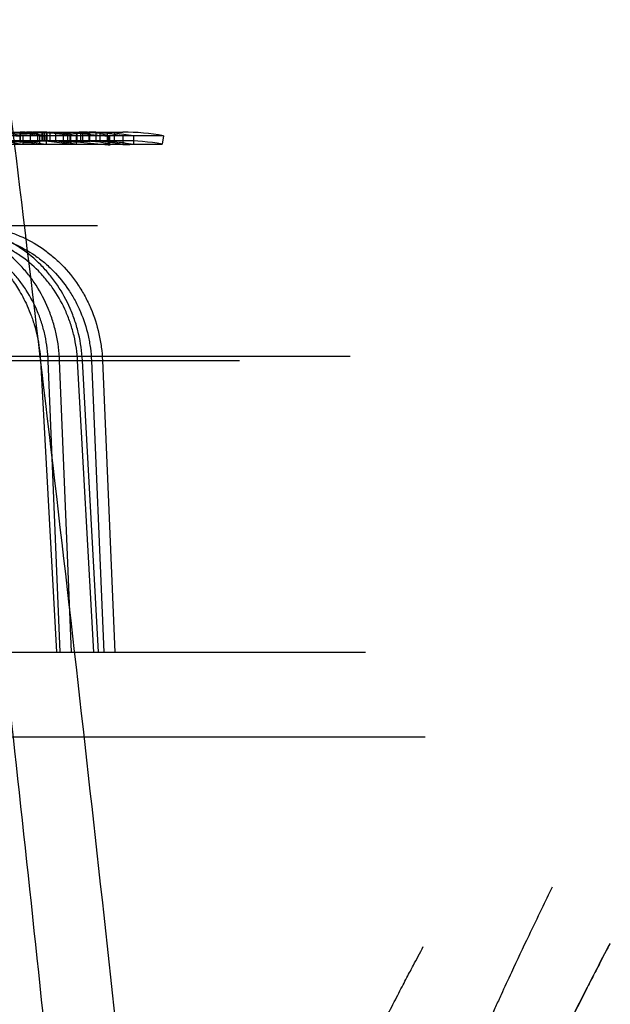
# Model space of a CAD drawing. Header units: millimetres. Extents: x 0 to 297, y 0 to 210.
# Tile 276 of 401: x 147.856 to 147.96, y 158.669 to 158.843. Entities that reach past the tile are written whole.
import ezdxf

# ---------------------------------------------------------------- set-up
doc = ezdxf.new("R2010")
doc.units = ezdxf.units.MM
doc.header["$LTSCALE"] = 16.335
doc.layers.add('INTFCLR_144815', color=7, linetype='CONTINUOUS')

msp = doc.modelspace()

# ---------------------------------------------------------------- linework, layer by layer
at = {"layer": 'INTFCLR_144815', "color": 9, "linetype": 'Continuous'}
for p, q in [((147.7823849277, 158.8229782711), (147.8737744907, 158.8229782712)), ((147.8711941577, 158.822255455), (147.8711941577, 158.8207278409)), ((147.8532931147, 158.8214782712), (147.8587058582, 158.8214782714)), ((147.8594314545, 158.8214782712), (147.8675619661, 158.8214782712)), ((147.8737744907, 158.8214782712), (147.8683652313, 158.8214782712)), ((147.8692872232, 158.8064782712), (147.6757665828, 158.8064782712)), ((147.6303107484, 158.7835717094), (147.9137196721, 158.7835717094)), ((147.663533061, 158.7827866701), (147.8942529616, 158.7827866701)), ((147.8606416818, 158.7827343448), (147.8626277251, 158.7827866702)), ((147.8627412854, 158.731478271), (147.8606416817, 158.7827343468)), ((147.8647280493, 158.7314782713), (147.862627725, 158.7827866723)), ((147.8657991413, 158.7827343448), (147.8667229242, 158.7827882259)), ((147.8657991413, 158.7827343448), (147.8667229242, 158.7827882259)), ((147.8686372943, 158.7314782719), (147.8657991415, 158.7827343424)), ((147.8694955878, 158.7314782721), (147.8666532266, 158.7827866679)), ((147.868232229, 158.7827343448), (147.8701748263, 158.7827866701)), ((147.868232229, 158.7827343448), (147.870429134, 158.7314782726)), ((147.8701748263, 158.7827866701), (147.8723727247, 158.7314782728)), ((147.9269319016, 158.7164782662), (147.8461569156, 158.7164782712))]:
    msp.add_line(p, q, dxfattribs=at)
at = {"layer": 'INTFCLR_144815', "color": 6, "linetype": 'Continuous'}
for p, q in [((147.8173711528, 158.8229315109), (147.8655924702, 158.822931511)), ((147.8809220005, 158.8223581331), (147.8306469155, 158.8223581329)), ((147.85952361, 158.8229782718), (147.8524136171, 158.8226236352)), ((147.8549049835, 158.8223118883), (147.8557459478, 158.8223118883)), ((147.8556685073, 158.8211861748), (147.8556685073, 158.822696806)), ((147.8565470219, 158.8229782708), (147.8556877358, 158.8229625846)), ((147.8565470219, 158.8229782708), (147.8556877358, 158.8229625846)), ((147.8587058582, 158.8229782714), (147.8557044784, 158.8229270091)), ((147.8557044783, 158.8229270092), (147.8557044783, 158.8214250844)), ((147.8561664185, 158.8223118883), (147.8561664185, 158.8207864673)), ((147.857534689, 158.8211833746), (147.857534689, 158.8226941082)), ((147.8587133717, 158.8229782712), (147.8587133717, 158.8214782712)), ((147.8603914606, 158.8229124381), (147.859073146, 158.8229709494)), ((147.859102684, 158.8223170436), (147.8598694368, 158.8223177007)), ((147.859102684, 158.8223153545), (147.859102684, 158.8207900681)), ((147.8595741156, 158.8214782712), (147.8595741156, 158.8229782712)), ((147.8596939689, 158.8229542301), (147.8606189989, 158.8229755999)), ((147.8596939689, 158.8229542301), (147.8596939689, 158.821453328)), ((147.8599562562, 158.8229782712), (147.8599562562, 158.8214782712)), ((147.8602528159, 158.8223170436), (147.8602528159, 158.8207918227)), ((147.8603606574, 158.8229782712), (147.8603606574, 158.8214782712)), ((147.8603914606, 158.8214099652), (147.8603914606, 158.8229124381)), ((147.8609145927, 158.8229549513), (147.8609145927, 158.8214540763)), ((147.8613079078, 158.822978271), (147.8663265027, 158.822726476)), ((147.8619151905, 158.8229782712), (147.8619151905, 158.8214782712)), ((147.8622298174, 158.8229782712), (147.8678661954, 158.8227565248)), ((147.8633250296, 158.8214782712), (147.8633250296, 158.8229782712)), ((147.8640781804, 158.8214782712), (147.8640781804, 158.8229782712)), ((147.8644503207, 158.8229782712), (147.8644503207, 158.8214782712)), ((147.8645356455, 158.8223476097), (147.8645356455, 158.8208235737)), ((147.8655522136, 158.8223479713), (147.8655522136, 158.8208239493)), ((147.8656636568, 158.8214332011), (147.8655924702, 158.8229315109)), ((147.8656709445, 158.8229782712), (147.8656709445, 158.8214782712)), ((147.8663265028, 158.822726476), (147.8663265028, 158.8212169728)), ((147.8663265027, 158.822726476), (147.8711941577, 158.8222554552)), ((147.8667271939, 158.821435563), (147.8667271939, 158.8229371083)), ((147.867918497, 158.8227735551), (147.8669741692, 158.8229211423)), ((147.867918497, 158.8227735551), (147.8669741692, 158.8229211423)), ((147.8677560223, 158.8229742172), (147.8677560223, 158.8214740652)), ((147.8678661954, 158.8227565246), (147.8678661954, 158.8212481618)), ((147.8689766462, 158.8229739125), (147.8681628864, 158.8229739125)), ((147.8683652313, 158.8229782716), (147.8689766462, 158.8229736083)), ((147.8689766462, 158.8229739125), (147.8689766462, 158.8214737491)), ((147.8696804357, 158.8227506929), (147.8696804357, 158.8212421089)), ((147.8696804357, 158.8227506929), (147.8713796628, 158.8224081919)), ((147.8710246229, 158.822793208), (147.8710246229, 158.8212862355)), ((147.8710246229, 158.822793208), (147.8718383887, 158.822793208)), ((147.8713796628, 158.8224081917), (147.8713796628, 158.8208864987)), ((147.8722452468, 158.8227900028), (147.8722452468, 158.8212829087)), ((147.8737478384, 158.8223203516), (147.8737478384, 158.820795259)), ((147.8756140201, 158.8223243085), (147.8743699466, 158.8223243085)), ((147.8756140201, 158.8223243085), (147.8756140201, 158.8207993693)), ((147.8809220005, 158.822358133), (147.8806636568, 158.8208805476)), ((147.8656636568, 158.8214332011), (147.8174328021, 158.8214332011)), ((147.8304231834, 158.8208805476), (147.8806636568, 158.8208805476)), ((147.8595236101, 158.8214782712), (147.8524136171, 158.8211102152)), ((147.8561664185, 158.8207864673), (147.8553254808, 158.8207864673)), ((147.8556570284, 158.8214310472), (147.8565470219, 158.8214782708)), ((147.8556570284, 158.8214310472), (147.8565470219, 158.8214782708)), ((147.8557044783, 158.8214250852), (147.8587058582, 158.8214782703)), ((147.8584126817, 158.8214782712), (147.8597419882, 158.8214474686)), ((147.8587058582, 158.8214782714), (147.8594314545, 158.8214782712)), ((147.8602528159, 158.8207918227), (147.8594860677, 158.8207925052)), ((147.8610816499, 158.8214782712), (147.8601564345, 158.8214671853)), ((147.8613079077, 158.8214782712), (147.8663265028, 158.8212169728)), ((147.8678661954, 158.8212481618), (147.8622298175, 158.8214782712)), ((147.8663265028, 158.8212169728), (147.8711941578, 158.8207278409)), ((147.8667271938, 158.821435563), (147.8674973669, 158.8213824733)), ((147.8667271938, 158.821435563), (147.8674973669, 158.8213824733)), ((147.8683652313, 158.8214782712), (147.8675619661, 158.8214782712)), ((147.8677560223, 158.8214737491), (147.8685699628, 158.8214737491)), ((147.8689766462, 158.8214734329), (147.8683652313, 158.8214782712)), ((147.8713796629, 158.8208864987), (147.8696804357, 158.8212421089)), ((147.8722452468, 158.8212862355), (147.8714317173, 158.8212862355)), ((147.8737478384, 158.8207993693), (147.8749925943, 158.8207993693)), ((147.8592629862, 158.78278667), (147.8620899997, 158.7314782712)), ((147.8355042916, 158.7314782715), (147.9164497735, 158.7314782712))]:
    msp.add_line(p, q, dxfattribs=at)
for points in [[(147.8711941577, 158.8222554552), (147.8712382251, 158.8222556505), (147.8712791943, 158.8222563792), (147.8713170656, 158.8222576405), (147.8713519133, 158.8222594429), (147.8713836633, 158.8222617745), (147.8714120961, 158.8222646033), (147.8714370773, 158.8222679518), (147.8714587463, 158.8222717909), (147.8714772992, 158.8222760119), (147.8714925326, 158.8222806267), (147.8715046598, 158.8222856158), (147.8715145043, 158.8222908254), (147.8715223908, 158.822296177), (147.8715280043, 158.822301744), (147.8715312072, 158.8223076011), (147.8715318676, 158.8223137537), (147.8715301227, 158.8223201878), (147.8715262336, 158.8223269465), (147.8715203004, 158.822333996), (147.8715122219, 158.8223413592), (147.8715019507, 158.8223491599), (147.8714899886, 158.8223573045), (147.8714758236, 158.8223658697), (147.8714578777, 158.8223752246), (147.871435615, 158.822385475), (147.8714095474, 158.8223964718), (147.8713796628, 158.8224081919)], [(147.8711941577, 158.8207278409), (147.8712692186, 158.82072868), (147.8713363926, 158.8207311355), (147.8713921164, 158.8207352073), (147.8714376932, 158.8207410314), (147.8714737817, 158.8207484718), (147.8715001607, 158.8207571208), (147.8715180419, 158.8207668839), (147.8715290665, 158.8207778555), (147.8715320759, 158.8207899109), (147.8715256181, 158.8208029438), (147.8715118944, 158.8208170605), (147.8714926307, 158.820832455), (147.8714650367, 158.8208491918), (147.8714261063, 158.8208672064), (147.8713796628, 158.8208864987)]]:
    msp.add_lwpolyline(points, dxfattribs=at)
for centre, radius, start, end in [((147.8492535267, 158.7867138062), 0.0362645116, 79.0107852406, 89.99253681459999), ((147.8521232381, 158.785907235), 0.0370710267, 79.1480389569, 89.99743996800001), ((147.85329544, 158.785953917), 0.0370243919, 79.1689651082, 90.00359850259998), ((147.8604105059, 158.7828922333), 0.0400860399, 90.0005555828, 96.7937419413), ((147.8562905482, 158.8930449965), 0.07035363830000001, 269.4934052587, 270.5065947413), ((147.8568114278, 158.7753555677), 0.04762272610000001, 80.665597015, 90.00708427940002), ((147.8622596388, 158.7829015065), 0.0400767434, 91.9233084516, 96.7707794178), ((147.8578919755, 158.7754951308), 0.0474831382, 86.982588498, 90.001438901), ((147.8594270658, 158.7928867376), 0.0300915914, 78.2553553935, 89.99164369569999), ((147.8605077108, 159.0735361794), 0.2505815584, 269.9069659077, 270.0930340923), ((147.8650439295, 158.6468419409), 0.1755067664, 89.83406580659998, 90.1659341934), ((147.8675619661, 158.7814782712), 0.0415, 89.99999999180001, 92.72014946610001), ((147.8665145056, 158.7828872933), 0.0400909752, 79.60560545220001, 89.999256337), ((147.8645763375, 158.7653726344), 0.0576046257, 84.9166012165, 87.8601786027), ((147.8671858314, 158.7829092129), 0.0400690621, 84.502381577, 89.1846418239), ((147.8683606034, 158.7828491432), 0.0401293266, 79.58649221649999, 84.4448913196), ((147.8737744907, 158.7814782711), 0.0415, 80.0825479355, 89.99999998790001), ((147.849262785, 158.7866142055), 0.0348640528, 78.5790645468, 90.0074521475), ((147.8521274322, 158.7857871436), 0.0356911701, 78.7299455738, 90.0040738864), ((147.853298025, 158.7858158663), 0.0356623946, 78.7542677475, 90.0078890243), ((147.8604102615, 158.7828447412), 0.0386335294, 90.0002141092, 97.05007484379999), ((147.8569128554, 158.8889248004), 0.06774427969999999, 269.4740671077, 270.5259328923), ((147.8568185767, 158.7756557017), 0.04582241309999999, 80.30445803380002, 90.01630147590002), ((147.8622598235, 158.7828473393), 0.0386309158, 91.9955942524, 97.02571776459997), ((147.8578913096, 158.7756874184), 0.0457908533, 86.87013094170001, 90.0006589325), ((147.8594292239, 158.7924907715), 0.0289875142, 77.8056824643, 89.99559101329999), ((147.8601009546, 159.0629188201), 0.2414650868, 269.9034287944, 270.0965712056), ((147.8650439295, 158.6518783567), 0.1689463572, 89.82762234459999, 90.1723776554), ((147.8675619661, 158.7814782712), 0.04, 89.9999999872, 92.72014947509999), ((147.8665206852, 158.7829009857), 0.0385772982, 79.2022847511, 90.00840519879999), ((147.8645682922, 158.7658356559), 0.05564180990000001, 84.72846059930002, 87.7763659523), ((147.8671868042, 158.7828742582), 0.0386040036, 84.2945129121, 89.1551399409), ((147.8683633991, 158.782817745), 0.0386605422, 79.1904080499, 84.23730495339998), ((147.8737744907, 158.7814782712), 0.04, 80.08254791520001, 89.9999999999)]:
    msp.add_arc(centre, radius, start, end, dxfattribs=at)
msp.add_ellipse((147.5056636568, 157.0940690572), major_axis=(0, 2.9501482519), ratio=0.1377199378, start_param=-1.0764691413, end_param=-0.9955506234, dxfattribs=at)
at = {"layer": 'INTFCLR_144815', "color": 9, "linetype": 'Continuous'}
for points, knots in [([(147.890074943, 158.4917480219), (147.8855646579, 158.5398548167), (147.8750067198, 158.646256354), (147.8568223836, 158.807519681), (147.8356427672, 158.9707933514), (147.8200419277, 159.0756775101), (147.8120407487, 159.1257148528)], [0, 0, 0, 0, 0.2268957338, 0.5020939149, 0.7620442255, 1, 1, 1, 1]), ([(147.8626277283, 158.7827866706), (147.862562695, 158.7843584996), (147.8622606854, 158.7867098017), (147.861555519, 158.7893675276), (147.861054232, 158.7908513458), (147.8602139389, 158.7930143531), (147.8589581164, 158.7954158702), (147.8573967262, 158.7975995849), (147.8564254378, 158.7987729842), (147.8549134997, 158.8004325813), (147.8532101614, 158.8019068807), (147.8513583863, 158.8031453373), (147.8500934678, 158.8039027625), (147.8478099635, 158.8050469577), (147.8453673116, 158.8058359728), (147.8432266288, 158.806231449), (147.8417830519, 158.8064211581), (147.8406911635, 158.8064782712), (147.8399641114, 158.8064782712)], [0, 0, 0, 0, 0.1304370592, 0.1952530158, 0.2277726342, 0.2602431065, 0.3876391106, 0.4509388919, 0.4825686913, 0.5138780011, 0.6370759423, 0.6678190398, 0.6985664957, 0.7592577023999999, 0.8793245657, 0.9095586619, 0.9397177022, 1, 1, 1, 1]), ([(147.8666532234, 158.7827866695), (147.8665666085, 158.7843607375), (147.8662271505, 158.7867145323), (147.8654738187, 158.7893688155), (147.8649431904, 158.7908519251), (147.8640559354, 158.7930184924), (147.8627408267, 158.7954208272), (147.8611210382, 158.7976007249), (147.860114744, 158.798773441), (147.85854727, 158.8004353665), (147.856789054, 158.8019086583), (147.8548845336, 158.8031455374), (147.8535827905, 158.8039031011), (147.8512354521, 158.8050474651), (147.8487325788, 158.8058358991), (147.846541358, 158.806231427), (147.8450651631, 158.8064210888), (147.8439492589, 158.8064782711), (147.8432063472, 158.8064782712)], [0, 0, 0, 0, 0.1288424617, 0.1930338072, 0.2252879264, 0.2575272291, 0.384363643, 0.447594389, 0.4792415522, 0.5106015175, 0.6342979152, 0.6652280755, 0.6961834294, 0.7573337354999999, 0.8784031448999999, 0.9088847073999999, 0.939282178, 1, 1, 1, 1]), ([(147.8469929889, 158.8064782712), (147.8484663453, 158.8064782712), (147.8506863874, 158.8062517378), (147.8531910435, 158.8056025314), (147.8545970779, 158.8051225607), (147.8566736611, 158.8042946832), (147.858983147, 158.8030186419), (147.8610728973, 158.8014256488), (147.8622096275, 158.8004208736), (147.8638479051, 158.7988257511), (147.8652988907, 158.7970280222), (147.8665284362, 158.7950817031), (147.8672970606, 158.7937298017), (147.8684797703, 158.7912677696), (147.8693231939, 158.7886465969), (147.8697906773, 158.7863385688), (147.870035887, 158.7847692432), (147.8701405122, 158.7835805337), (147.8701748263, 158.7827866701)], [0, 0, 0, 0, 0.1208501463, 0.1814032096, 0.2119749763, 0.2426503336, 0.3647425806, 0.4266530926, 0.4579310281, 0.4891255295, 0.6141870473, 0.6459586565, 0.6779489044, 0.7416879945, 0.8697536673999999, 0.9022899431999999, 0.9348235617, 1, 1, 1, 1]), ([(147.8606416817, 158.7827343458), (147.8605811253, 158.7842118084), (147.8602983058, 158.7864220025), (147.859636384, 158.7889202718), (147.8591659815, 158.7903151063), (147.8583772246, 158.7923482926), (147.8571979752, 158.7946056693), (147.8557315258, 158.7966584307), (147.8548192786, 158.7977614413), (147.8533992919, 158.7993214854), (147.8517992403, 158.8007073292), (147.850059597, 158.8018714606), (147.8488712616, 158.8025834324), (147.8467259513, 158.8036589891), (147.8444309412, 158.8044005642), (147.8424196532, 158.8047725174), (147.8410632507, 158.8049509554), (147.8400372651, 158.8050044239), (147.8393540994, 158.8050044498)], [0, 0, 0, 0, 0.1304692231, 0.195296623, 0.2278209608, 0.2602955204, 0.3877013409, 0.4510002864, 0.482628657, 0.5139363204, 0.6371215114, 0.6678607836, 0.6986043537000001, 0.7592876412, 0.8793364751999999, 0.9095668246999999, 0.939722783, 1, 1, 1, 1]), ([(147.8657991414, 158.7827343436), (147.8657171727, 158.7842140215), (147.8653972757, 158.7864266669), (147.8646877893, 158.7889215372), (147.8641884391, 158.7903156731), (147.8633534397, 158.792352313), (147.8621161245, 158.7946105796), (147.8605922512, 158.7966595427), (147.8596456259, 158.7977618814), (147.8581711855, 158.7993241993), (147.8565173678, 158.8007090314), (147.8547261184, 158.8018716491), (147.8535018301, 158.8025837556), (147.8512942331, 158.8036594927), (147.8489404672, 158.8044004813), (147.8468798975, 158.8047724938), (147.8454917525, 158.8049508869), (147.8444424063, 158.8050044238), (147.8437438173, 158.8050044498)], [0, 0, 0, 0, 0.1288133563, 0.1929938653, 0.2252436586, 0.2574793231, 0.3843072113, 0.4475385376, 0.4791869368, 0.5105487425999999, 0.6342565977, 0.6651901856, 0.6961489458, 0.7573064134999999, 0.8783917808, 0.9088769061, 0.9392774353, 1, 1, 1, 1]), ([(147.8464555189, 158.8050044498), (147.8478399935, 158.8050043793), (147.8499261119, 158.8047915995), (147.8522795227, 158.8041811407), (147.853600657, 158.8037300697), (147.8555517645, 158.8029518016), (147.8577216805, 158.8017523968), (147.8596848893, 158.8002549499), (147.8607527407, 158.79931046), (147.8622918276, 158.7978110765), (147.8636546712, 158.7961211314), (147.8648094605, 158.7942916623), (147.8655313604, 158.7930208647), (147.8666420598, 158.7907064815), (147.8674336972, 158.7882425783), (147.8678724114, 158.7860731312), (147.8681023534, 158.7845979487), (147.8682002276, 158.7834805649), (147.868232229, 158.7827343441)], [0, 0, 0, 0, 0.1208400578, 0.1813858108, 0.2119535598, 0.2426250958, 0.3647039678, 0.4266081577, 0.4578834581, 0.4890757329, 0.614133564, 0.6459059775, 0.6778979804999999, 0.741642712, 0.8697256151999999, 0.9022679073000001, 0.9348083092, 1, 1, 1, 1]), ([(147.8797914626, 158.4599032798), (147.8789143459, 158.4697919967), (147.873708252, 158.5277896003), (147.8631473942, 158.6376519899), (147.8523223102, 158.7375096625), (147.8463275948, 158.7892996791)], [0, 0, 0, 0, 0.08995059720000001, 0.5276123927, 1, 1, 1, 1]), ([(147.9493047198, 158.6901102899), (147.9486705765, 158.6888179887), (147.9472776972, 158.6859614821), (147.9448680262, 158.6809483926), (147.9424992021, 158.6759244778), (147.9405706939, 158.6717574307), (147.9393135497, 158.669010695), (147.9371785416, 158.6643078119), (147.9337476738, 158.6565750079), (147.9289774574, 158.6453517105), (147.9248379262, 158.6350833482), (147.9218696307, 158.6273635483), (147.9201104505, 158.6226645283), (147.9173684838, 158.6151995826), (147.9132860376, 158.6034944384), (147.9081149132, 158.5871482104), (147.9045190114, 158.574320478), (147.9022414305, 158.565417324), (147.900727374, 158.5592526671), (147.898192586, 158.5482283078), (147.8950089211, 158.5320996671), (147.8919945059, 158.5121804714), (147.8906059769, 158.4986328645), (147.890074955, 158.4917480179)], [0, 0, 0, 0, 0.0207349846, 0.045776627, 0.0801181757, 0.1007403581, 0.1119158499, 0.1236298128, 0.1751356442, 0.2337672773, 0.299281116, 0.3345979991, 0.3528994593, 0.371554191, 0.4491488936, 0.5314384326, 0.6184736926, 0.6409991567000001, 0.6638103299, 0.7099082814, 0.8039311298, 0.9005344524, 1, 1, 1, 1]), ([(147.8988803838, 158.4903158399), (147.8994297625, 158.4969239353), (147.9008553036, 158.5099607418), (147.9034723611, 158.5260494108), (147.9056661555, 158.5370754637), (147.9070164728, 158.5432551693), (147.9090661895, 158.5522223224), (147.9124168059, 158.5652009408), (147.9174057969, 158.5818190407), (147.9218755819, 158.5950257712), (147.9251160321, 158.6039099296), (147.9269587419, 158.6087919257), (147.9296124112, 158.6156838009), (147.9335419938, 158.625407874), (147.9387604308, 158.6375128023), (147.9426008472, 158.645963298), (147.9450451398, 158.6511876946), (147.9465221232, 158.654323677), (147.9488799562, 158.6592319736), (147.9518980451, 158.6653974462), (147.9544759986, 158.6704929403), (147.9559338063, 158.6733633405), (147.9567299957, 158.6749036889), (147.9577238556, 158.6768403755), (147.9605928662, 158.6823320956), (147.9570261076, 158.6755016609), (147.955098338, 158.6717280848), (147.9524899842, 158.6665621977), (147.9505440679, 158.6626320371), (147.9492568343, 158.6599939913), (147.9470738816, 158.6554959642), (147.9435694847, 158.6480900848), (147.9386853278, 158.6373493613), (147.9344517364, 158.627515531), (147.9314139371, 158.6201224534), (147.9296146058, 158.6156231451), (147.9268104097, 158.6084803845), (147.9226360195, 158.5972807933), (147.9173463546, 158.5816344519), (147.9136633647, 158.5693505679), (147.9113345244, 158.5608240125), (147.9097848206, 158.554924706), (147.9071931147, 158.5443776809), (147.903932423, 158.5289450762), (147.9008538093, 158.5098785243), (147.8994144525, 158.4969078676), (147.8988803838, 158.4903158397)], [0, 0, 0, 0, 0.04956669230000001, 0.0979787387, 0.1217947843, 0.1335961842, 0.1452616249, 0.1905535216, 0.2337590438, 0.2749344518, 0.2947559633, 0.3044466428, 0.3139406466, 0.3499603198, 0.3828364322, 0.4124698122, 0.4193419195, 0.4259519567, 0.4383822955, 0.4600369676, 0.4773189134, 0.4809299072, 0.4842530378, 0.4899454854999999, 0.5000003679, 0.5104422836, 0.5230504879, 0.5403341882, 0.550710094, 0.5563295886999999, 0.5622200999, 0.5881060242, 0.6175531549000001, 0.6504231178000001, 0.6681285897, 0.6772997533, 0.6866454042, 0.7254887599, 0.7666300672, 0.810086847, 0.8213244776, 0.8327010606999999, 0.8556801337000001, 0.9025052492, 0.9505623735, 1, 1, 1, 1]), ([(147.8988803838, 158.4903158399), (147.8994297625, 158.4969239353), (147.9008553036, 158.5099607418), (147.9034723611, 158.5260494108), (147.9056661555, 158.5370754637), (147.9070164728, 158.5432551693), (147.9090661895, 158.5522223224), (147.9124168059, 158.5652009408), (147.9174057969, 158.5818190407), (147.9218755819, 158.5950257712), (147.9251160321, 158.6039099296), (147.9269587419, 158.6087919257), (147.9296124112, 158.6156838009), (147.9335419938, 158.625407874), (147.9387604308, 158.6375128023), (147.9426008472, 158.645963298), (147.9450451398, 158.6511876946), (147.9465221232, 158.654323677), (147.9488799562, 158.6592319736), (147.9518980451, 158.6653974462), (147.9544759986, 158.6704929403), (147.9559338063, 158.6733633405), (147.9567299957, 158.6749036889), (147.9577238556, 158.6768403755), (147.9605928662, 158.6823320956), (147.9570261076, 158.6755016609), (147.955098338, 158.6717280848), (147.9524899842, 158.6665621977), (147.9505440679, 158.6626320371), (147.9492568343, 158.6599939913), (147.9470738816, 158.6554959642), (147.9435694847, 158.6480900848), (147.9386853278, 158.6373493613), (147.9344517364, 158.627515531), (147.9314139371, 158.6201224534), (147.9296146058, 158.6156231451), (147.9268104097, 158.6084803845), (147.9226360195, 158.5972807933), (147.9173463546, 158.5816344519), (147.9136633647, 158.5693505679), (147.9113345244, 158.5608240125), (147.9097848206, 158.554924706), (147.9071931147, 158.5443776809), (147.903932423, 158.5289450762), (147.9008538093, 158.5098785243), (147.8994144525, 158.4969078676), (147.8988803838, 158.4903158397)], [0, 0, 0, 0, 0.04956669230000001, 0.0979787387, 0.1217947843, 0.1335961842, 0.1452616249, 0.1905535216, 0.2337590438, 0.2749344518, 0.2947559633, 0.3044466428, 0.3139406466, 0.3499603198, 0.3828364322, 0.4124698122, 0.4193419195, 0.4259519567, 0.4383822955, 0.4600369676, 0.4773189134, 0.4809299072, 0.4842530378, 0.4899454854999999, 0.5000003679, 0.5104422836, 0.5230504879, 0.5403341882, 0.550710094, 0.5563295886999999, 0.5622200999, 0.5881060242, 0.6175531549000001, 0.6504231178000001, 0.6681285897, 0.6772997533, 0.6866454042, 0.7254887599, 0.7666300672, 0.810086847, 0.8213244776, 0.8327010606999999, 0.8556801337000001, 0.9025052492, 0.9505623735, 1, 1, 1, 1])]:
    msp.add_open_spline(points, degree=3, knots=knots, dxfattribs=at)
at = {"layer": 'INTFCLR_144815', "color": 6, "linetype": 'Continuous'}
for points, knots in [([(147.8362827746, 158.8064782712), (147.8369105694, 158.8064782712), (147.8381646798, 158.8064216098), (147.8400339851, 158.8061677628), (147.84188137, 158.8057463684), (147.8436734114, 158.8051658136), (147.8453280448, 158.8044664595), (147.8467813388, 158.8037121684), (147.8480170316, 158.8029594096), (147.8490713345, 158.8022278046), (147.8499780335, 158.801525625), (147.850761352, 158.8008587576), (147.851440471, 158.8002306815), (147.852038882, 158.7996351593), (147.8526099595, 158.7990275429), (147.8532006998, 158.7983541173), (147.8538395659, 158.7975662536), (147.8545242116, 158.7966428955), (147.8552473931, 158.7955620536), (147.8560026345, 158.7942890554), (147.8567730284, 158.7927894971), (147.8575222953, 158.7910471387), (147.8581873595, 158.7891095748), (147.858719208, 158.7870440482), (147.8590886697, 158.7849292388), (147.8592237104, 158.7834992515), (147.8592629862, 158.78278667)], [0, 0, 0, 0, 0.051794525, 0.103406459, 0.1554411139, 0.2079130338, 0.258615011, 0.3034672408, 0.3428802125, 0.3779094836, 0.409286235, 0.4374562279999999, 0.4627558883, 0.4855844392, 0.5070941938, 0.5315398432, 0.5594745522, 0.5907557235, 0.6263429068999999, 0.6667192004, 0.7128068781, 0.7653355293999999, 0.8230587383, 0.8816403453, 0.9411211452, 1, 1, 1, 1]), ([(147.8633196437, 158.4937358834), (147.863522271, 158.4955262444), (147.863954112, 158.4991094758), (147.8646800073, 158.504482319), (147.8654845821, 158.509859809), (147.8663672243, 158.5152402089), (147.8673271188, 158.5206214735), (147.8683632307, 158.5260012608), (147.8694741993, 158.5313765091), (147.8706583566, 158.5367437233), (147.8719135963, 158.5420985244), (147.8732374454, 158.5474361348), (147.8746269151, 158.5527508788), (147.8760786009, 158.5580367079), (147.8775885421, 158.5632867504), (147.8791523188, 158.5684937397), (147.8807649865, 158.5736498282), (147.8824211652, 158.5787468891), (147.8841150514, 158.5837765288), (147.8858404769, 158.5887302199), (147.8875909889, 158.5935994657), (147.8893599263, 158.59837592), (147.891140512, 158.6030515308), (147.8929259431, 158.60761866), (147.8947094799, 158.6120701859), (147.8964845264, 158.616399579), (147.8982447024, 158.6206009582), (147.8999839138, 158.6246691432), (147.9016964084, 158.6285996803), (147.9033768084, 158.6323888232), (147.9050201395, 158.636033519), (147.9066218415, 158.6395313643), (147.9081777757, 158.6428805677), (147.9096842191, 158.646079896), (147.9111378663, 158.6491286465), (147.9125357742, 158.652026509), (147.9138753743, 158.6547735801), (147.9151544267, 158.6573702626), (147.9163709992, 158.6598172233), (147.9175234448, 158.6621153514), (147.9186103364, 158.6642656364), (147.919630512, 158.6662692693), (147.9205829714, 158.6681274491), (147.9214669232, 158.6698414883), (147.9222816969, 158.6714126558), (147.9230267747, 158.6728422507), (147.9237017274, 158.6741314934), (147.9243062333, 158.6752815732), (147.9249700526, 158.6765400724), (147.9257291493, 158.6779731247), (147.9263121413, 158.6790679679), (147.9266097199, 158.6796253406)], [0, 0, 0, 0, 0.0273620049, 0.05480647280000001, 0.082330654, 0.1099307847, 0.1376026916, 0.1653378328, 0.193127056, 0.2209539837, 0.2488021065, 0.2766470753, 0.3044646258, 0.3322223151, 0.3598878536, 0.3874217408, 0.4147828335, 0.4419270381, 0.468807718, 0.4953767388, 0.5215851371, 0.5473841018, 0.572725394, 0.5975624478, 0.6218510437, 0.6455494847, 0.6686193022, 0.6910256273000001, 0.7127373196, 0.733727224, 0.7539717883, 0.7734512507, 0.7921493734, 0.8100531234, 0.8271525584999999, 0.8434409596, 0.8589126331, 0.8735653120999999, 0.8873983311, 0.9004113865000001, 0.9126069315, 0.9239869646, 0.9345555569, 0.9443162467, 0.9532738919, 0.9614327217, 0.9687976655, 0.9753730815, 0.9811634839, 0.9904049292, 1, 1, 1, 1])]:
    msp.add_open_spline(points, degree=3, knots=knots, dxfattribs=at)

doc.saveas('drawing.dxf')
